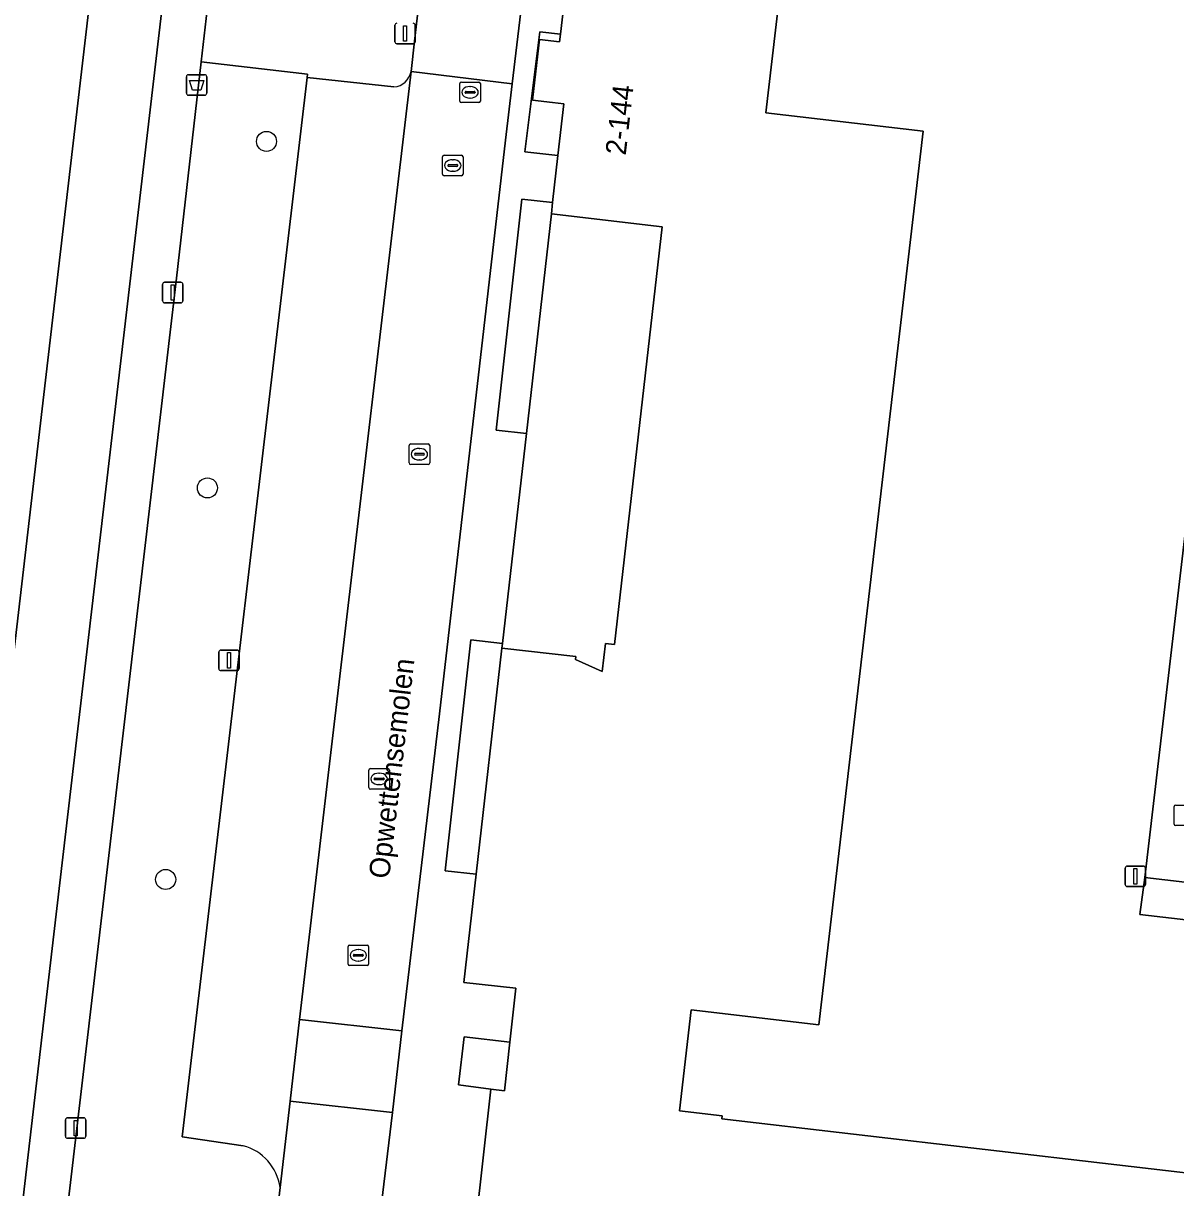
# Model space of a CAD drawing. Extents: x 161241 to 161758, y 384138 to 384885.
# Drawn here: x 161274.8 to 161331, y 384342.9 to 384399.7 of the extents above; entities that cross this region are included whole.
import ezdxf

# ---------------------------------------------------------------- set-up
doc = ezdxf.new("R2010")
doc.units = 0
for name, color, linetype in [('IMGEO_Afvalbak', 7, 'Continuous'), ('IMGEO_Berm_groen', 7, 'Continuous'), ('IMGEO_Boom', 7, 'Continuous'), ('IMGEO_Erf', 7, 'Continuous'), ('IMGEO_Fietspad_gesloten', 7, 'Continuous'), ('IMGEO_Groenvoorziening', 7, 'Continuous'), ('IMGEO_Kolk', 7, 'Continuous'), ('IMGEO_Lichtmast', 7, 'Continuous'), ('IMGEO_Openbare_ruimte_label', 7, 'Continuous'), ('IMGEO_Pand', 7, 'Continuous'), ('IMGEO_Pand_nummerreeks', 7, 'Continuous'), ('IMGEO_Pand_overbouw', 7, 'Continuous'), ('IMGEO_Parkeervlak_open', 7, 'Continuous'), ('IMGEO_Rijbaan_lokaal_open', 7, 'Continuous'), ('IMGEO_Rioolput', 7, 'Continuous'), ('IMGEO_Voetpad_open', 7, 'Continuous')]:
    doc.layers.add(name, color=color, linetype=linetype)

msp = doc.modelspace()

# ---------------------------------------------------------------- linework, layer by layer
at = {"layer": 'IMGEO_Afvalbak'}
for p, q in [((161282.736, 384396.25), (161282.736, 384397.05)), ((161282.736, 384397.05), (161282.736, 384396.25)), ((161282.836, 384397.15), (161283.626, 384397.15)), ((161283.626, 384397.15), (161282.836, 384397.15)), ((161283.726, 384397.05), (161283.726, 384396.25)), ((161283.726, 384396.25), (161283.726, 384397.05)), ((161283.626, 384396.15), (161282.836, 384396.15)), ((161282.836, 384396.15), (161283.626, 384396.15))]:
    msp.add_line(p, q, dxfattribs=at)
msp.add_lwpolyline([(161282.879, 384396.864), (161283.583, 384396.864), (161283.434, 384396.394), (161283.028, 384396.394), (161282.879, 384396.864)], dxfattribs=at)
for centre, start, end in [((161282.836, 384397.05), 90, 180), ((161282.836, 384397.05), 90, 180), ((161283.626, 384397.05), 0, 90), ((161283.626, 384397.05), 360, 90), ((161282.836, 384396.25), 180, 270), ((161282.836, 384396.25), 180, 270), ((161283.626, 384396.25), 270, 0), ((161283.626, 384396.25), 270, 0)]:
    msp.add_arc(centre, 0.1, start, end, dxfattribs=at)
at = {"layer": 'IMGEO_Berm_groen'}
for points in [[(161281.583, 384471.698), (161279.185, 384451.364), (161276.721, 384430.069), (161274.112, 384407.478), (161271.789, 384387.356), (161269.457, 384367.164), (161267.197, 384347.869), (161264.916, 384328.431), (161268.375, 384328.09), (161269.524, 384327.978), (161269.542, 384328.133), (161272.845, 384356.399), (161275.866, 384382.258), (161278.307, 384403.15), (161286.202, 384471.417)], [(161288.619, 384397.018), (161288.638, 384397.176), (161283.463, 384397.775), (161282.253, 384387.229), (161275.807, 384332.206), (161275.683, 384331.179), (161285.797, 384330.003), (161287.302, 384342.912)], [(161285.501, 384344.944), (161282.522, 384345.384), (161288.619, 384397.018)]]:
    msp.add_lwpolyline(points, dxfattribs=at)
msp.add_arc((161284.865, 384342.567), 2.461, 8.0685, 75.0339, dxfattribs=at)
at = {"layer": 'IMGEO_Boom'}
for centre in [(161286.64, 384393.901), (161283.76, 384377.009), (161281.724, 384357.924)]:
    msp.add_circle(centre, 0.489, dxfattribs=at)
at = {"layer": 'IMGEO_Erf'}
for points in [[(161318.52, 384465.21), (161310.988, 384400.64), (161311.596, 384400.569), (161310.981, 384395.295), (161318.645, 384394.401), (161313.564, 384350.843), (161307.345, 384351.569), (161306.77, 384346.638), (161308.845, 384346.396), (161308.829, 384346.258), (161340.917, 384342.515), (161340.895, 384342.324), (161343.078, 384342.11)], [(161344.007, 384340.964), (161345.314, 384354.343), (161329.206, 384356.211), (161329.442, 384358.011), (161337.531, 384426.972)]]:
    msp.add_lwpolyline(points, dxfattribs=at)
msp.add_lwpolyline([(161300.523, 384390.369), (161299.305, 384379.664), (161298.14, 384369.431), (161298.113, 384369.195), (161301.72, 384368.787), (161301.704, 384368.648), (161303.006, 384368.064), (161303.161, 384369.419), (161303.598, 384369.37), (161305.917, 384389.74)], close=True, dxfattribs=at)
at = {"layer": 'IMGEO_Fietspad_gesloten'}
for points in [[(161308.263, 384652.525), (161306.453, 384637.728), (161300.999, 384591.473), (161296.311, 384554.647), (161293.323, 384531.813), (161286.202, 384471.417), (161278.307, 384403.15), (161275.866, 384382.258), (161272.845, 384356.399), (161269.542, 384328.133), (161269.524, 384327.978), (161266.559, 384302.554), (161265.412, 384302.67), (161262.065, 384303.024), (161261.777, 384300.445), (161262.272, 384300.399), (161264.329, 384300.231)], [(161258.742, 384157.135), (161260.876, 384184.71), (161262.854, 384210.484), (161266.448, 384261.586), (161267.146, 384270.325), (161268.291, 384284.663), (161268.569, 384287.683), (161268.583, 384287.814), (161270.005, 384301.578), (161270.134, 384303.063), (161273.019, 384327.449), (161276.269, 384355.259), (161281.811, 384402.692), (161289.671, 384470.352), (161296.755, 384531.182), (161299.82, 384554.106), (161304.483, 384590.763), (161310.58, 384642.356), (161311.044, 384646.284), (161311.712, 384651.942), (161311.774, 384652.424)]]:
    msp.add_lwpolyline(points, dxfattribs=at)
at = {"layer": 'IMGEO_Groenvoorziening'}
msp.add_lwpolyline([(161349.287, 384353.883), (161348.229, 384355.82), (161329.442, 384358.011), (161329.206, 384356.211), (161345.314, 384354.343), (161348.839, 384353.935)], close=True, dxfattribs=at)
at = {"layer": 'IMGEO_Kolk'}
for p, q in [((161295.219, 384392.3), (161295.219, 384393.152)), ((161295.294, 384393.226), (161296.146, 384393.226)), ((161296.22, 384393.152), (161296.22, 384392.3)), ((161295.478, 384392.72), (161295.478, 384392.732)), ((161295.916, 384392.683), (161295.518, 384392.683)), ((161295.521, 384392.769), (161295.919, 384392.769)), ((161295.707, 384393.006), (161295.732, 384393.006)), ((161295.962, 384392.732), (161295.962, 384392.72)), ((161296.146, 384392.226), (161295.294, 384392.226)), ((161295.73, 384392.446), (161295.705, 384392.446)), ((161293.593, 384378.226), (161293.593, 384379.078)), ((161293.668, 384379.152), (161294.52, 384379.152)), ((161294.081, 384378.932), (161294.106, 384378.932)), ((161294.594, 384379.078), (161294.594, 384378.226)), ((161293.852, 384378.646), (161293.852, 384378.658)), ((161294.29, 384378.609), (161293.892, 384378.609)), ((161293.895, 384378.695), (161294.293, 384378.695)), ((161294.104, 384378.372), (161294.079, 384378.372)), ((161294.336, 384378.658), (161294.336, 384378.646)), ((161294.52, 384378.152), (161293.668, 384378.152)), ((161291.628, 384362.398), (161291.628, 384363.25)), ((161291.703, 384363.324), (161292.555, 384363.324)), ((161292.116, 384363.104), (161292.141, 384363.104)), ((161292.629, 384363.25), (161292.629, 384362.398)), ((161291.887, 384362.818), (161291.887, 384362.83)), ((161292.325, 384362.781), (161291.927, 384362.781)), ((161291.93, 384362.867), (161292.328, 384362.867)), ((161292.139, 384362.544), (161292.114, 384362.544)), ((161292.371, 384362.83), (161292.371, 384362.818)), ((161292.555, 384362.324), (161291.703, 384362.324)), ((161290.615, 384353.798), (161290.615, 384354.65)), ((161290.69, 384354.724), (161291.542, 384354.724)), ((161291.103, 384354.504), (161291.128, 384354.504)), ((161291.616, 384354.65), (161291.616, 384353.798)), ((161290.874, 384354.218), (161290.874, 384354.23)), ((161291.312, 384354.181), (161290.914, 384354.181)), ((161290.917, 384354.267), (161291.315, 384354.267)), ((161291.126, 384353.944), (161291.101, 384353.944)), ((161291.358, 384354.23), (161291.358, 384354.218)), ((161291.542, 384353.724), (161290.69, 384353.724))]:
    msp.add_line(p, q, dxfattribs=at)
for points in [[(161295.219, 384392.3), (161295.219, 384393.152)], [(161295.294, 384393.226), (161296.146, 384393.226)], [(161296.22, 384393.152), (161296.22, 384392.3)], [(161296.146, 384392.226), (161295.294, 384392.226)], [(161293.593, 384378.226), (161293.593, 384379.078)], [(161293.668, 384379.152), (161294.52, 384379.152)], [(161294.594, 384379.078), (161294.594, 384378.226)], [(161294.52, 384378.152), (161293.668, 384378.152)], [(161291.628, 384362.398), (161291.628, 384363.25)], [(161291.703, 384363.324), (161292.555, 384363.324)], [(161292.629, 384363.25), (161292.629, 384362.398)], [(161292.555, 384362.324), (161291.703, 384362.324)], [(161290.615, 384353.798), (161290.615, 384354.65)], [(161290.69, 384354.724), (161291.542, 384354.724)], [(161291.616, 384354.65), (161291.616, 384353.798)], [(161291.542, 384353.724), (161290.69, 384353.724)]]:
    msp.add_lwpolyline(points, dxfattribs=at)
for centre, radius, start, end in [((161295.296, 384393.15), 0.0765, 91.552, 178.448), ((161295.296, 384393.15), 0.0765, 91.552, 178.448), ((161296.144, 384393.15), 0.0765, 1.552, 88.448), ((161296.144, 384393.15), 0.0765, 1.552, 88.448), ((161295.518, 384392.729), 0.0403, 85.8775, 175.7526), ((161295.515, 384392.719), 0.0366, 178.938, 274.7102), ((161295.919, 384392.726), 0.043, 264.8664, 352.4533), ((161295.923, 384392.731), 0.0386, 1.7309, 96.639), ((161295.296, 384392.302), 0.0765, 181.552, 268.448), ((161295.296, 384392.302), 0.0765, 181.552, 268.448), ((161296.144, 384392.302), 0.0765, 271.552, 358.448), ((161296.144, 384392.302), 0.0765, 271.552, 358.448), ((161293.67, 384379.076), 0.0765, 91.552, 178.448), ((161293.67, 384379.076), 0.0765, 91.552, 178.448), ((161294.518, 384379.076), 0.0765, 1.552, 88.448), ((161294.518, 384379.076), 0.0765, 1.552, 88.448), ((161293.892, 384378.655), 0.0403, 85.8775, 175.7526), ((161293.889, 384378.645), 0.0366, 178.938, 274.7102), ((161294.293, 384378.652), 0.043, 264.8664, 352.4533), ((161294.297, 384378.657), 0.0386, 1.7309, 96.639), ((161293.67, 384378.228), 0.0765, 181.552, 268.448), ((161293.67, 384378.228), 0.0765, 181.552, 268.448), ((161294.518, 384378.228), 0.0765, 271.552, 358.448), ((161294.518, 384378.228), 0.0765, 271.552, 358.448), ((161291.705, 384363.248), 0.0765, 91.552, 178.448), ((161291.705, 384363.248), 0.0765, 91.552, 178.448), ((161292.553, 384363.248), 0.0765, 1.552, 88.448), ((161292.553, 384363.248), 0.0765, 1.552, 88.448), ((161291.705, 384362.4), 0.0765, 181.552, 268.448), ((161291.705, 384362.4), 0.0765, 181.552, 268.448), ((161291.927, 384362.827), 0.0403, 85.8775, 175.7526), ((161291.924, 384362.817), 0.0366, 178.938, 274.7102), ((161292.328, 384362.824), 0.043, 264.8664, 352.4533), ((161292.332, 384362.829), 0.0386, 1.7309, 96.639), ((161292.553, 384362.4), 0.0765, 271.552, 358.448), ((161292.553, 384362.4), 0.0765, 271.552, 358.448), ((161290.692, 384354.648), 0.0765, 91.552, 178.448), ((161290.692, 384354.648), 0.0765, 91.552, 178.448), ((161291.54, 384354.648), 0.0765, 1.552, 88.448), ((161291.54, 384354.648), 0.0765, 1.552, 88.448), ((161290.914, 384354.227), 0.0403, 85.8775, 175.7526), ((161290.911, 384354.217), 0.0366, 178.938, 274.7102), ((161291.315, 384354.224), 0.043, 264.8664, 352.4533), ((161291.319, 384354.229), 0.0386, 1.7309, 96.639), ((161290.692, 384353.8), 0.0765, 181.552, 268.448), ((161290.692, 384353.8), 0.0765, 181.552, 268.448), ((161291.54, 384353.8), 0.0765, 271.552, 358.448), ((161291.54, 384353.8), 0.0765, 271.552, 358.448)]:
    msp.add_arc(centre, radius, start, end, dxfattribs=at)
for centre, major_axis, ratio, start_param, end_param in [((161295.706, 384392.726), (-0.387, 0.002), 0.722429, 4.712389, 7.853982), ((161295.731, 384392.726), (-0.39, 0.002), 0.717154, 1.570796, 4.712389), ((161294.08, 384378.652), (-0.387, 0.002), 0.722429, 4.712389, 7.853982), ((161294.105, 384378.652), (-0.39, 0.002), 0.717154, 1.570796, 4.712389), ((161292.115, 384362.824), (-0.387, 0.002), 0.722429, 4.712389, 7.853982), ((161292.14, 384362.824), (-0.39, 0.002), 0.717154, 1.570796, 4.712389), ((161291.102, 384354.224), (-0.387, 0.002), 0.722429, 4.712389, 7.853982), ((161291.127, 384354.224), (-0.39, 0.002), 0.717154, 1.570796, 4.712389)]:
    msp.add_ellipse(centre, major_axis=major_axis, ratio=ratio, start_param=start_param, end_param=end_param, dxfattribs=at)
at = {"layer": 'IMGEO_Lichtmast'}
for p, q in [((161292.897, 384398.758), (161292.897, 384399.558)), ((161292.897, 384399.558), (161292.897, 384398.758)), ((161293.887, 384399.558), (161293.887, 384398.758)), ((161293.887, 384398.758), (161293.887, 384399.558)), ((161293.787, 384398.658), (161292.997, 384398.658)), ((161292.997, 384398.658), (161293.787, 384398.658)), ((161281.574, 384386.131), (161281.574, 384386.931)), ((161281.574, 384386.931), (161281.574, 384386.131)), ((161281.674, 384387.031), (161282.464, 384387.031)), ((161282.464, 384387.031), (161281.674, 384387.031)), ((161282.564, 384386.931), (161282.564, 384386.131)), ((161282.564, 384386.131), (161282.564, 384386.931)), ((161282.464, 384386.031), (161281.674, 384386.031)), ((161281.674, 384386.031), (161282.464, 384386.031)), ((161284.313, 384368.203), (161284.313, 384369.003)), ((161284.313, 384369.003), (161284.313, 384368.203)), ((161284.413, 384369.103), (161285.203, 384369.103)), ((161285.203, 384369.103), (161284.413, 384369.103)), ((161285.303, 384369.003), (161285.303, 384368.203)), ((161285.303, 384368.203), (161285.303, 384369.003)), ((161285.203, 384368.103), (161284.413, 384368.103)), ((161284.413, 384368.103), (161285.203, 384368.103)), ((161328.491, 384357.675), (161328.491, 384358.475)), ((161328.491, 384358.475), (161328.491, 384357.675)), ((161328.591, 384358.575), (161329.381, 384358.575)), ((161329.381, 384358.575), (161328.591, 384358.575)), ((161329.481, 384358.475), (161329.481, 384357.675)), ((161329.481, 384357.675), (161329.481, 384358.475)), ((161329.381, 384357.575), (161328.591, 384357.575)), ((161328.591, 384357.575), (161329.381, 384357.575)), ((161276.84, 384345.405), (161276.84, 384346.205)), ((161276.84, 384346.205), (161276.84, 384345.405)), ((161276.94, 384346.305), (161277.73, 384346.305)), ((161277.73, 384346.305), (161276.94, 384346.305)), ((161277.83, 384346.205), (161277.83, 384345.405)), ((161277.83, 384345.405), (161277.83, 384346.205)), ((161277.73, 384345.305), (161276.94, 384345.305)), ((161276.94, 384345.305), (161277.73, 384345.305))]:
    msp.add_line(p, q, dxfattribs=at)
for points in [[(161293.317, 384399.533), (161293.467, 384399.533), (161293.467, 384398.783), (161293.317, 384398.783), (161293.317, 384399.533)], [(161281.994, 384386.906), (161282.144, 384386.906), (161282.144, 384386.156), (161281.994, 384386.156), (161281.994, 384386.906)], [(161284.733, 384368.978), (161284.883, 384368.978), (161284.883, 384368.228), (161284.733, 384368.228), (161284.733, 384368.978)], [(161328.911, 384358.45), (161329.061, 384358.45), (161329.061, 384357.7), (161328.911, 384357.7), (161328.911, 384358.45)], [(161277.26, 384346.18), (161277.41, 384346.18), (161277.41, 384345.43), (161277.26, 384345.43), (161277.26, 384346.18)]]:
    msp.add_lwpolyline(points, dxfattribs=at)
for centre, start, end in [((161292.997, 384399.558), 90, 180), ((161292.997, 384399.558), 90, 180), ((161293.787, 384399.558), 0, 90), ((161293.787, 384399.558), 360, 90), ((161292.997, 384398.758), 180, 270), ((161292.997, 384398.758), 180, 270), ((161293.787, 384398.758), 270, 0), ((161293.787, 384398.758), 270, 0), ((161281.674, 384386.931), 90, 180), ((161281.674, 384386.931), 90, 180), ((161282.464, 384386.931), 0, 90), ((161282.464, 384386.931), 360, 90), ((161281.674, 384386.131), 180, 270), ((161281.674, 384386.131), 180, 270), ((161282.464, 384386.131), 270, 0), ((161282.464, 384386.131), 270, 0), ((161284.413, 384369.003), 90, 180), ((161284.413, 384369.003), 90, 180), ((161285.203, 384369.003), 0, 90), ((161285.203, 384369.003), 360, 90), ((161284.413, 384368.203), 180, 270), ((161284.413, 384368.203), 180, 270), ((161285.203, 384368.203), 270, 0), ((161285.203, 384368.203), 270, 0), ((161328.591, 384358.475), 90, 180), ((161328.591, 384358.475), 90, 180), ((161329.381, 384358.475), 0, 90), ((161329.381, 384358.475), 360, 90), ((161328.591, 384357.675), 180, 270), ((161328.591, 384357.675), 180, 270), ((161329.381, 384357.675), 270, 0), ((161329.381, 384357.675), 270, 0), ((161276.94, 384346.205), 90, 180), ((161276.94, 384346.205), 90, 180), ((161277.73, 384346.205), 0, 90), ((161277.73, 384346.205), 360, 90), ((161276.94, 384345.405), 180, 270), ((161276.94, 384345.405), 180, 270), ((161277.73, 384345.405), 270, 0), ((161277.73, 384345.405), 270, 0)]:
    msp.add_arc(centre, 0.1, start, end, dxfattribs=at)
at = {"layer": 'IMGEO_Pand'}
for points in [[(161308.794, 384466.279), (161300.962, 384399.132), (161300.919, 384398.761), (161299.95, 384398.874), (161299.604, 384395.902), (161300.572, 384395.789), (161301.133, 384395.724), (161300.846, 384393.207), (161300.586, 384390.921), (161300.523, 384390.369), (161305.917, 384389.74), (161303.598, 384369.37), (161303.161, 384369.419), (161303.006, 384368.064), (161301.704, 384368.648), (161301.72, 384368.787), (161298.113, 384369.195), (161296.859, 384358.176), (161296.258, 384352.9), (161298.794, 384352.619), (161298.501, 384349.988), (161298.239, 384347.627), (161297.572, 384347.701), (161296.472, 384337.807)], [(161343.078, 384342.11), (161340.895, 384342.324), (161340.917, 384342.515), (161308.829, 384346.258), (161308.845, 384346.396), (161306.77, 384346.638), (161307.345, 384351.569), (161313.564, 384350.843), (161318.645, 384394.401), (161310.981, 384395.295), (161311.596, 384400.569), (161310.988, 384400.64), (161318.52, 384465.21)]]:
    msp.add_lwpolyline(points, dxfattribs=at)
at = {"layer": 'IMGEO_Pand_overbouw'}
msp.add_lwpolyline([(161300.523, 384390.369), (161299.305, 384379.664), (161298.14, 384369.431), (161298.113, 384369.195), (161301.72, 384368.787), (161301.704, 384368.648), (161303.006, 384368.064), (161303.161, 384369.419), (161303.598, 384369.37), (161305.917, 384389.74)], close=True, dxfattribs=at)
at = {"layer": 'IMGEO_Parkeervlak_open'}
for points in [[(161292.853, 384396.554), (161288.619, 384397.018), (161282.522, 384345.384), (161285.501, 384344.944)], [(161287.302, 384342.912), (161287.793, 384347.123), (161288.256, 384351.097), (161289.807, 384364.395), (161293.685, 384397.313)]]:
    msp.add_lwpolyline(points, dxfattribs=at)
for centre, radius, start, end in [((161292.766, 384397.485), 0.935, 275.3286, 349.4172), ((161284.865, 384342.567), 2.461, 8.0685, 75.0339)]:
    msp.add_arc(centre, radius, start, end, dxfattribs=at)
at = {"layer": 'IMGEO_Rijbaan_lokaal_open'}
for points in [[(161337.531, 384426.972), (161329.442, 384358.011), (161348.229, 384355.82), (161375.367, 384352.741), (161376.949, 384352.548), (161377.452, 384356.958), (161337.077, 384361.679)], [(161292.073, 384340.641), (161292.774, 384346.569), (161287.793, 384347.123), (161287.302, 384342.912), (161285.797, 384330.003), (161285.384, 384325.484)]]:
    msp.add_lwpolyline(points, dxfattribs=at)
for points in [[(161299.115, 384400.923), (161294.174, 384401.499), (161294.039, 384400.334), (161293.859, 384398.786), (161293.685, 384397.313), (161298.617, 384396.701)], [(161293.243, 384350.542), (161295.07, 384365.998), (161298.295, 384393.967), (161298.617, 384396.701), (161293.685, 384397.313), (161289.807, 384364.395), (161288.256, 384351.097)], [(161287.793, 384347.123), (161292.774, 384346.569), (161293.243, 384350.542), (161288.256, 384351.097)]]:
    msp.add_lwpolyline(points, close=True, dxfattribs=at)
at = {"layer": 'IMGEO_Rioolput'}
for p, q in [((161296.062, 384395.867), (161296.062, 384396.719)), ((161296.137, 384396.793), (161296.989, 384396.793)), ((161296.55, 384396.573), (161296.575, 384396.573)), ((161297.063, 384396.719), (161297.063, 384395.867)), ((161296.321, 384396.287), (161296.321, 384396.299)), ((161296.759, 384396.25), (161296.361, 384396.25)), ((161296.364, 384396.336), (161296.762, 384396.336)), ((161296.573, 384396.013), (161296.548, 384396.013)), ((161296.805, 384396.299), (161296.805, 384396.287)), ((161296.989, 384395.793), (161296.137, 384395.793)), ((161330.879, 384360.625), (161330.879, 384361.477)), ((161330.954, 384361.551), (161331.806, 384361.551)), ((161331.806, 384360.551), (161330.954, 384360.551))]:
    msp.add_line(p, q, dxfattribs=at)
for points in [[(161296.062, 384395.867), (161296.062, 384396.719)], [(161296.137, 384396.793), (161296.989, 384396.793)], [(161297.063, 384396.719), (161297.063, 384395.867)], [(161296.989, 384395.793), (161296.137, 384395.793)], [(161330.879, 384360.625), (161330.879, 384361.477)], [(161330.954, 384361.551), (161331.806, 384361.551)], [(161331.806, 384360.551), (161330.954, 384360.551)]]:
    msp.add_lwpolyline(points, dxfattribs=at)
for centre, radius, start, end in [((161296.139, 384396.717), 0.0765, 91.552, 178.448), ((161296.139, 384396.717), 0.0765, 91.552, 178.448), ((161296.987, 384396.717), 0.0765, 1.552, 88.448), ((161296.987, 384396.717), 0.0765, 1.552, 88.448), ((161296.361, 384396.296), 0.0403, 85.8775, 175.7526), ((161296.358, 384396.286), 0.0366, 178.938, 274.7102), ((161296.762, 384396.293), 0.043, 264.8664, 352.4533), ((161296.766, 384396.298), 0.0386, 1.7309, 96.639), ((161296.139, 384395.869), 0.0765, 181.552, 268.448), ((161296.139, 384395.869), 0.0765, 181.552, 268.448), ((161296.987, 384395.869), 0.0765, 271.552, 358.448), ((161296.987, 384395.869), 0.0765, 271.552, 358.448), ((161330.956, 384361.475), 0.0765, 91.552, 178.448), ((161330.956, 384361.475), 0.0765, 91.552, 178.448), ((161330.956, 384360.627), 0.0765, 181.552, 268.448), ((161330.956, 384360.627), 0.0765, 181.552, 268.448)]:
    msp.add_arc(centre, radius, start, end, dxfattribs=at)
for centre, major_axis, ratio, start_param, end_param in [((161296.549, 384396.293), (-0.387, 0.002), 0.722429, 4.712389, 7.853982), ((161296.574, 384396.293), (-0.39, 0.002), 0.717154, 1.570796, 4.712389)]:
    msp.add_ellipse(centre, major_axis=major_axis, ratio=ratio, start_param=start_param, end_param=end_param, dxfattribs=at)
at = {"layer": 'IMGEO_Voetpad_open'}
for points in [[(161311.774, 384652.424), (161311.712, 384651.942), (161311.044, 384646.284), (161310.58, 384642.356), (161304.483, 384590.763), (161299.82, 384554.106), (161296.755, 384531.182), (161289.671, 384470.352), (161281.811, 384402.692), (161276.269, 384355.259), (161273.019, 384327.449), (161270.134, 384303.063), (161270.005, 384301.578)], [(161296.472, 384337.807), (161297.572, 384347.701), (161295.994, 384347.916), (161296.266, 384350.248), (161298.501, 384349.988), (161298.794, 384352.619), (161296.258, 384352.9), (161296.859, 384358.176), (161295.346, 384358.344), (161296.593, 384369.602), (161298.14, 384369.431), (161299.305, 384379.664), (161297.84, 384379.826), (161299.087, 384391.088), (161300.586, 384390.921), (161300.846, 384393.207), (161299.238, 384393.391), (161299.969, 384399.246), (161300.962, 384399.132), (161308.794, 384466.279)], [(161306.178, 384461.35), (161304.65, 384447.935), (161300.959, 384416.574), (161299.115, 384400.923), (161298.617, 384396.701), (161298.295, 384393.967), (161295.07, 384365.998), (161293.243, 384350.542), (161292.774, 384346.569), (161292.073, 384340.641)], [(161273.068, 384298.538), (161272.126, 384299.958), (161272.335, 384301.79), (161272.935, 384307.077), (161275.163, 384326.694), (161285.384, 384325.484), (161285.797, 384330.003), (161275.683, 384331.179), (161275.807, 384332.206), (161282.253, 384387.229), (161283.463, 384397.775), (161283.987, 384402.45), (161289.844, 384452.553)], [(161293.743, 384406.672), (161289.816, 384407.106), (161289.17, 384401.612), (161283.987, 384402.45), (161283.463, 384397.775), (161288.638, 384397.176), (161288.619, 384397.018), (161292.853, 384396.554)], [(161293.859, 384398.786), (161294.039, 384400.334), (161294.174, 384401.499), (161294.636, 384405.626)], [(161293.685, 384397.313), (161293.859, 384398.786)]]:
    msp.add_lwpolyline(points, dxfattribs=at)
for points in [[(161301.133, 384395.724), (161300.572, 384395.789), (161299.604, 384395.902), (161299.95, 384398.874), (161300.919, 384398.761), (161300.962, 384399.132), (161299.969, 384399.246), (161299.238, 384393.391), (161300.846, 384393.207)], [(161300.523, 384390.369), (161300.586, 384390.921), (161299.087, 384391.088), (161297.84, 384379.826), (161299.305, 384379.664)], [(161298.113, 384369.195), (161298.14, 384369.431), (161296.593, 384369.602), (161295.346, 384358.344), (161296.859, 384358.176)], [(161298.501, 384349.988), (161296.266, 384350.248), (161295.994, 384347.916), (161297.572, 384347.701), (161298.239, 384347.627)]]:
    msp.add_lwpolyline(points, close=True, dxfattribs=at)
msp.add_arc((161292.766, 384397.485), 0.935, 275.3286, 349.4172, dxfattribs=at)

# ---------------------------------------------------------------- texts
at = {"layer": 'IMGEO_Openbare_ruimte_label'}
msp.add_text('Opwettensemolen', height=1, rotation=83.394, dxfattribs=at).set_placement((161292.614, 384357.929))
at = {"layer": 'IMGEO_Pand_nummerreeks'}
msp.add_text('2-144', height=1, rotation=83.5086, dxfattribs=at).set_placement((161304.147, 384393.198))

doc.saveas('drawing.dxf')
